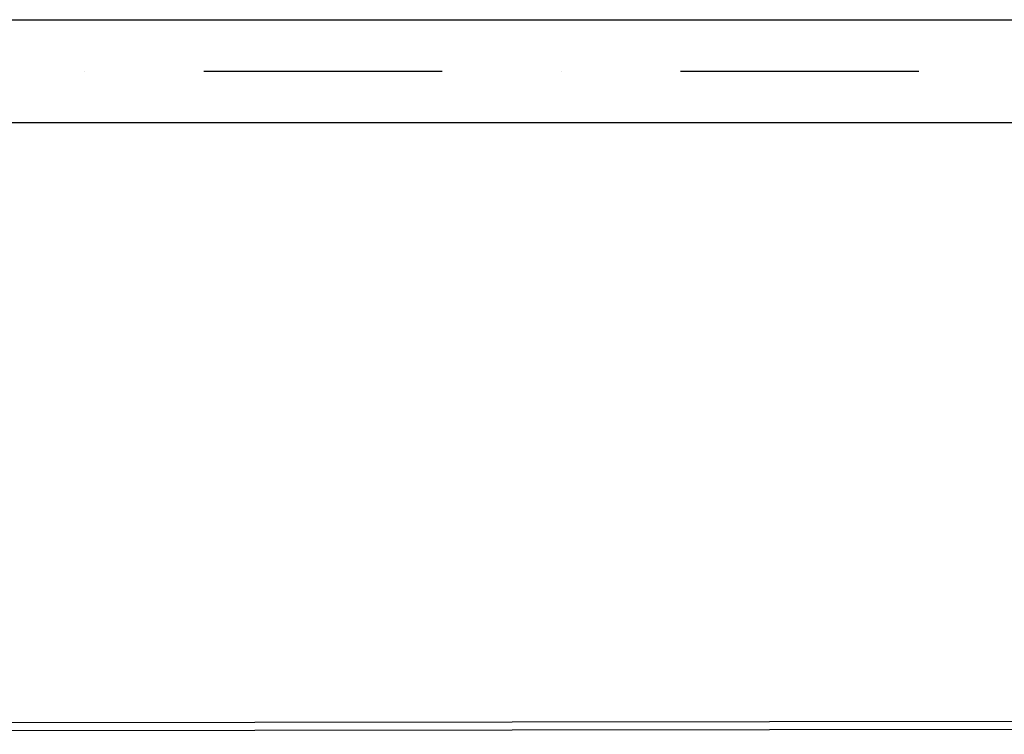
# Model space of a CAD drawing. Header units: millimetres. Extents: x -32221 to 212500, y 31663 to 93766.
# Tile 291 of 340: x 86252 to 88351, y 48447 to 49970. Entities that reach past the tile are written whole.
import ezdxf

# ---------------------------------------------------------------- set-up
doc = ezdxf.new("R2010")
doc.units = ezdxf.units.MM
doc.linetypes.add('DASHDOTX2', pattern=[50.8, 25.4, -12.7, 0, -12.7])
doc.layers.add('osie', color=250, linetype='Continuous')
doc.layers.add('Sciany', color=250, linetype='Continuous')

msp = doc.modelspace()

# ---------------------------------------------------------------- linework, layer by layer
at = {"layer": 'osie'}
for p, q in [((79532.683, 49969.721), (89067.244, 49969.721)), ((89067.244, 49749.721), (79532.283, 49749.721))]:
    msp.add_line(p, q, dxfattribs=at)
at = {"layer": 'osie', "linetype": 'DASHDOTX2', "ltscale": 20}
msp.add_line((79532.483, 49859.721), (89067.244, 49859.721), dxfattribs=at)
at = {"layer": 'Sciany'}
for p, q in [((79674.018, 48463.893), (88921.488, 48475.651)), ((79656.954, 48446.833), (88938.547, 48458.634))]:
    msp.add_line(p, q, dxfattribs=at)

doc.saveas('drawing.dxf')
